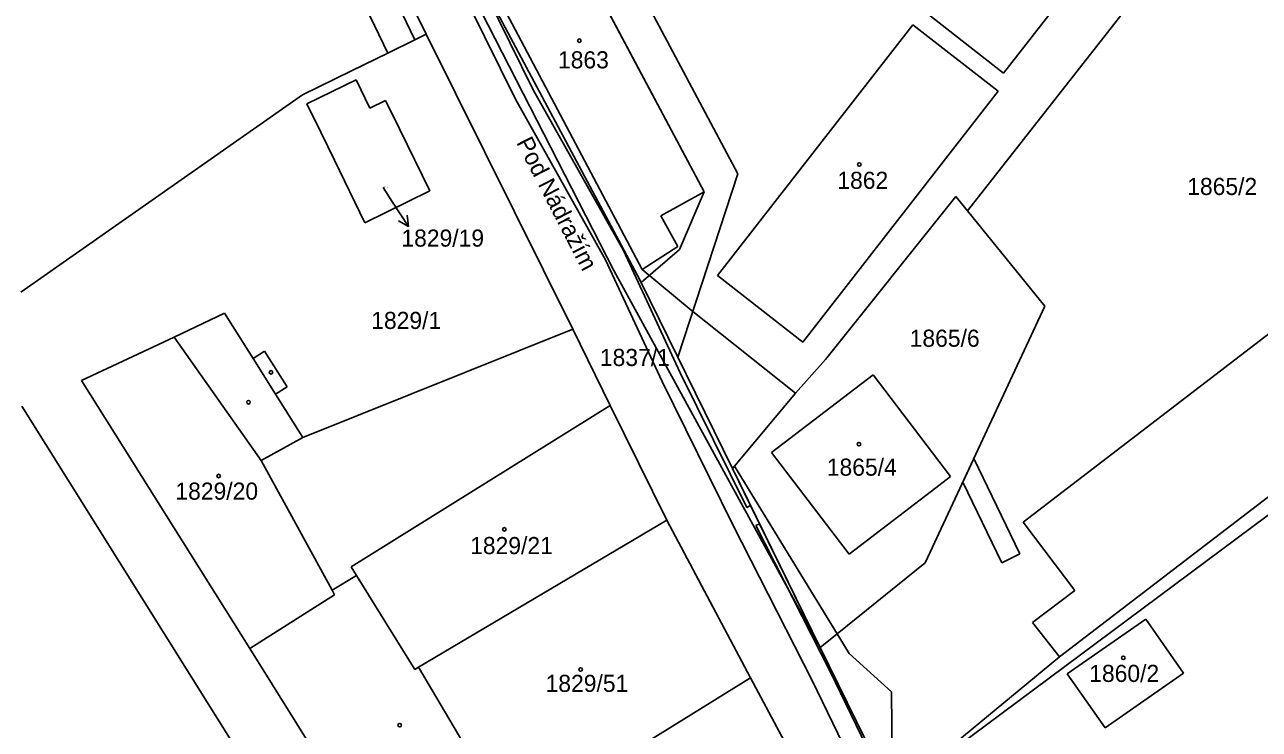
# Model space of a CAD drawing. Extents: x -785744 to -782822, y -1067550 to -1063910.
# Drawn here: x -783782.5 to -783659.9, y -1065076.1 to -1065006.1 of the extents above; entities that cross this region are included whole.
import ezdxf

# ---------------------------------------------------------------- set-up
doc = ezdxf.new("R2010")
doc.units = 0
for name, color, linetype in [('Hranice parcel', 7, 'Continuous'), ('Parcelní čísla', 7, 'Continuous'), ('Pop_ČP_popisy', 7, 'Continuous'), ('Vnitřní kresba', 7, 'Continuous'), ('Věcná břemena k části', 7, 'Continuous'), ('Značky budov', 7, 'Continuous')]:
    doc.layers.add(name, color=color, linetype=linetype)

msp = doc.modelspace()

# ---------------------------------------------------------------- linework, layer by layer
at = {"layer": 'Hranice parcel'}
for p, q in [((-783685.29, -1065010.87), (-783672.88, -1064995.01)), ((-783667.93, -1064997.88), (-783688.84, -1065024.56)), ((-783724.9, -1065004.13), (-783715.02, -1065022.66)), ((-783693.2, -1065004.69), (-783685.29, -1065010.87)), ((-783690, -1065023.13), (-783688.84, -1065024.56)), ((-783688.84, -1065024.56), (-783681.16, -1065034.03))]:
    msp.add_line(p, q, dxfattribs=at)
for points in [[(-783752.01, -1064988.16), (-783742.64, -1065007.02)], [(-783743.49, -1064990.04), (-783721.39, -1065031.49)], [(-783742.95, -1064989.28), (-783733.81, -1065006.54)], [(-783742.64, -1065007.02), (-783743.76, -1065007.57)], [(-783742.64, -1065007.02), (-783728.08, -1065036.33)], [(-783733.81, -1065006.54), (-783721.18, -1065030.38)], [(-783713.7, -1065030.98), (-783694.29, -1065006.1)], [(-783694.29, -1065006.1), (-783685.82, -1065012.69)], [(-783746.46, -1065008.89), (-783743.76, -1065007.57)], [(-783750.06, -1065010.65), (-783746.46, -1065008.89)], [(-783754.94, -1065013.04), (-783750.06, -1065010.65)], [(-783754.5, -1065013.94), (-783749.62, -1065011.55)], [(-783749.62, -1065011.55), (-783748.25, -1065014.35)], [(-783782.93, -1065032.63), (-783754.94, -1065013.04)], [(-783705.23, -1065037.6), (-783685.82, -1065012.69)], [(-783754.5, -1065013.94), (-783753.13, -1065016.74)], [(-783748.25, -1065014.35), (-783746.69, -1065013.59)], [(-783746.69, -1065013.59), (-783745.31, -1065016.4)], [(-783753.13, -1065016.74), (-783751.76, -1065019.54)], [(-783745.31, -1065016.4), (-783742.3, -1065022.57)], [(-783683.34, -1065055.48), (-783634.29, -1065017.9)], [(-783751.76, -1065019.54), (-783748.75, -1065025.76)], [(-783748.75, -1065025.76), (-783742.3, -1065022.57)], [(-783719.33, -1065025.07), (-783715.02, -1065022.66)], [(-783702.98, -1065039.35), (-783690, -1065023.13)], [(-783719.33, -1065025.07), (-783717.63, -1065028.12)], [(-783721.18, -1065030.38), (-783717.63, -1065028.12)], [(-783679.72, -1065068.87), (-783626.47, -1065028.12)], [(-783696.3, -1065082.59), (-783624.81, -1065029.37)], [(-783721.39, -1065031.49), (-783712.22, -1065050.17)], [(-783713.7, -1065030.98), (-783705.23, -1065037.6)], [(-783693.07, -1065059.53), (-783681.16, -1065034.03)], [(-783767.7, -1065037.1), (-783762.68, -1065034.74)], [(-783762.68, -1065034.74), (-783759.85, -1065039.23)], [(-783728.08, -1065036.33), (-783724.35, -1065043.92)], [(-783776.89, -1065041.41), (-783767.7, -1065037.1)], [(-783759.85, -1065039.23), (-783758.72, -1065038.52)], [(-783758.72, -1065038.52), (-783756.46, -1065042.06)], [(-783705.96, -1065042.68), (-783702.98, -1065039.35)], [(-783776.89, -1065041.41), (-783760.18, -1065068.06)], [(-783708.33, -1065048.58), (-783698.23, -1065040.86)], [(-783698.23, -1065040.86), (-783690.53, -1065050.96)], [(-783757.61, -1065042.79), (-783756.46, -1065042.06)], [(-783757.61, -1065042.79), (-783754.91, -1065047.08)], [(-783712.02, -1065049.94), (-783705.96, -1065042.68)], [(-783758.64, -1065082.57), (-783782.83, -1065043.98)], [(-783750.1, -1065059.92), (-783724.35, -1065043.92)], [(-783724.35, -1065043.92), (-783718.74, -1065055.31)], [(-783759.06, -1065049.36), (-783754.91, -1065047.08)], [(-783708.33, -1065048.58), (-783700.62, -1065058.67)], [(-783759.06, -1065049.36), (-783752, -1065062.26)], [(-783712.22, -1065050.17), (-783712.02, -1065049.94)], [(-783710.41, -1065053.85), (-783712.22, -1065050.17)], [(-783692.44, -1065052.42), (-783690.53, -1065050.96)], [(-783700.62, -1065058.67), (-783692.44, -1065052.42)], [(-783710.41, -1065053.85), (-783709.53, -1065055.65)], [(-783743.4, -1065069.9), (-783718.74, -1065055.31)], [(-783718.74, -1065055.31), (-783710.42, -1065070.95)], [(-783709.53, -1065055.65), (-783703.49, -1065067.95)], [(-783683.34, -1065055.48), (-783678.2, -1065062.3)], [(-783750.1, -1065059.92), (-783749.58, -1065060.79)], [(-783701.82, -1065066.6), (-783693.07, -1065059.53)], [(-783752, -1065062.26), (-783749.58, -1065060.79)], [(-783749.58, -1065060.79), (-783743.79, -1065070.13)], [(-783752, -1065062.26), (-783751.75, -1065062.71)], [(-783682.41, -1065065.47), (-783678.2, -1065062.3)], [(-783760.18, -1065068.06), (-783751.75, -1065062.71)], [(-783682.41, -1065065.47), (-783679.72, -1065068.87)], [(-783678.96, -1065070.57), (-783671.15, -1065065.12)], [(-783671.15, -1065065.12), (-783667.38, -1065070.51)], [(-783703.49, -1065067.95), (-783701.82, -1065066.6)], [(-783753.24, -1065079.13), (-783760.18, -1065068.06)], [(-783703.49, -1065067.95), (-783696.3, -1065082.59)], [(-783696.3, -1065082.59), (-783679.72, -1065068.87)], [(-783743.79, -1065070.13), (-783743.4, -1065069.9)], [(-783743.4, -1065069.9), (-783738.57, -1065078.08)], [(-783738.3, -1065088.24), (-783710.42, -1065070.95)], [(-783710.42, -1065070.95), (-783706.78, -1065077.78)], [(-783678.96, -1065070.57), (-783675.18, -1065075.93)], [(-783675.18, -1065075.93), (-783667.38, -1065070.51)]]:
    msp.add_lwpolyline(points, dxfattribs=at)
at = {"layer": 'Pop_ČP_popisy'}
msp.add_line((-783746.06, -1065023.6), (-783744.42, -1065026.11), dxfattribs=at)
for points in [[(-783746.93, -1065022.26), (-783746.06, -1065023.6)], [(-783744.55, -1065025), (-783744.42, -1065026.11), (-783745.39, -1065025.55)]]:
    msp.add_lwpolyline(points, dxfattribs=at)
at = {"layer": 'Vnitřní kresba'}
for points in [[(-783721.18, -1065030.38), (-783716.31, -1065034.43)], [(-783716.31, -1065034.43), (-783705.96, -1065042.68)], [(-783754.91, -1065047.08), (-783728.08, -1065036.33)], [(-783767.7, -1065037.1), (-783759.06, -1065049.36)], [(-783759.85, -1065039.23), (-783757.61, -1065042.79)], [(-783712.02, -1065049.94), (-783701.82, -1065066.6)], [(-783701.82, -1065066.6), (-783700.62, -1065068.55)], [(-783700.62, -1065068.55), (-783696.41, -1065072.35)], [(-783696.41, -1065072.35), (-783696.3, -1065082.59)]]:
    msp.add_lwpolyline(points, dxfattribs=at)
at = {"layer": 'Věcná břemena k části'}
for points in [[(-783763.36, -1064973.83), (-783746.46, -1065008.89)], [(-783743.76, -1065007.57), (-783759.34, -1064975.18)], [(-783711.67, -1065020.88), (-783729.48, -1064987.46)], [(-783721.39, -1065031.49), (-783743.49, -1064990.04)], [(-783740.66, -1064997.95), (-783723.99, -1065030.49)], [(-783725.87, -1065002.3), (-783715.02, -1065022.66)], [(-783732.01, -1065012.53), (-783736.6, -1065003.23)], [(-783738.38, -1065004.15), (-783733.77, -1065013.47)], [(-783746.46, -1065008.89), (-783743.76, -1065007.57)], [(-783723.05, -1065028.5), (-783732.01, -1065012.53)], [(-783733.77, -1065013.47), (-783724.83, -1065029.42)], [(-783717.65, -1065039.1), (-783711.67, -1065020.88)], [(-783715.02, -1065022.66), (-783717.48, -1065028.39)], [(-783717.41, -1065040.67), (-783723.05, -1065028.5)], [(-783717.48, -1065028.39), (-783721.3, -1065031.67)], [(-783724.83, -1065029.42), (-783719.21, -1065041.53)], [(-783723.99, -1065030.49), (-783703.49, -1065067.95)], [(-783712.22, -1065050.17), (-783721.39, -1065031.49)], [(-783721.3, -1065031.67), (-783717.65, -1065039.1)], [(-783719.21, -1065041.53), (-783712.14, -1065055.83)], [(-783710.8, -1065054.04), (-783717.41, -1065040.67)], [(-783703.49, -1065067.95), (-783712.22, -1065050.17)], [(-783688.23, -1065049.18), (-783689.33, -1065051.51)], [(-783683.65, -1065058.64), (-783688.23, -1065049.18)], [(-783689.33, -1065051.51), (-783685.45, -1065059.52)], [(-783710.41, -1065053.85), (-783710.8, -1065054.04)], [(-783709.53, -1065055.65), (-783710.41, -1065053.85)], [(-783712.14, -1065055.83), (-783704.29, -1065071.23)], [(-783709.9, -1065055.83), (-783709.53, -1065055.65)], [(-783702.49, -1065070.33), (-783709.9, -1065055.83)], [(-783685.45, -1065059.52), (-783683.65, -1065058.64)], [(-783688.13, -1065100.02), (-783702.49, -1065070.33)], [(-783704.29, -1065071.23), (-783689.52, -1065101.73)]]:
    msp.add_lwpolyline(points, dxfattribs=at)
at = {"layer": 'Značky budov'}
for centre in [(-783727.43, -1065007.66), (-783699.61, -1065019.96), (-783758.06, -1065040.61), (-783760.31, -1065043.58), (-783699.64, -1065047.75), (-783763.27, -1065050.91), (-783734.88, -1065056.21), (-783673.37, -1065068.97), (-783727.3, -1065070.13), (-783745.28, -1065075.66)]:
    msp.add_circle(centre, 0.175, dxfattribs=at)

# ---------------------------------------------------------------- texts
at = {"layer": 'Parcelní čísla'}
for s, height, p in [('1863', 1.7, (-783729.55, -1065010.41)), ('1862', 1.7, (-783701.79, -1065022.38)), ('1865/2', 1.7, (-783667.02, -1065022.99)), ('1829/19', 0.1, (-783746.93, -1065022.26)), ('1829/1', 1.7, (-783748.11, -1065036.3)), ('1865/6', 1.7, (-783694.6, -1065038.07)), ('1837/1', 1.7, (-783725.39, -1065039.98)), ('1865/4', 1.7, (-783702.84, -1065050.88)), ('1829/20', 1.7, (-783767.57, -1065053.26)), ('1829/21', 1.7, (-783738.28, -1065058.67)), ('1860/2', 1.7, (-783676.76, -1065071.37)), ('1829/51', 1.7, (-783730.78, -1065072.36))]:
    msp.add_text(s, height=height, dxfattribs=at).set_placement(p)
at = {"layer": 'Pop_ČP_popisy'}
msp.add_text('Pod Nádražím', height=1.7, rotation=297.2384, dxfattribs=at).set_placement((-783733.72, -1065017.76))
msp.add_text('1829/19', height=1.7, dxfattribs=at).set_placement((-783745.11, -1065028.12))

doc.saveas('drawing.dxf')
